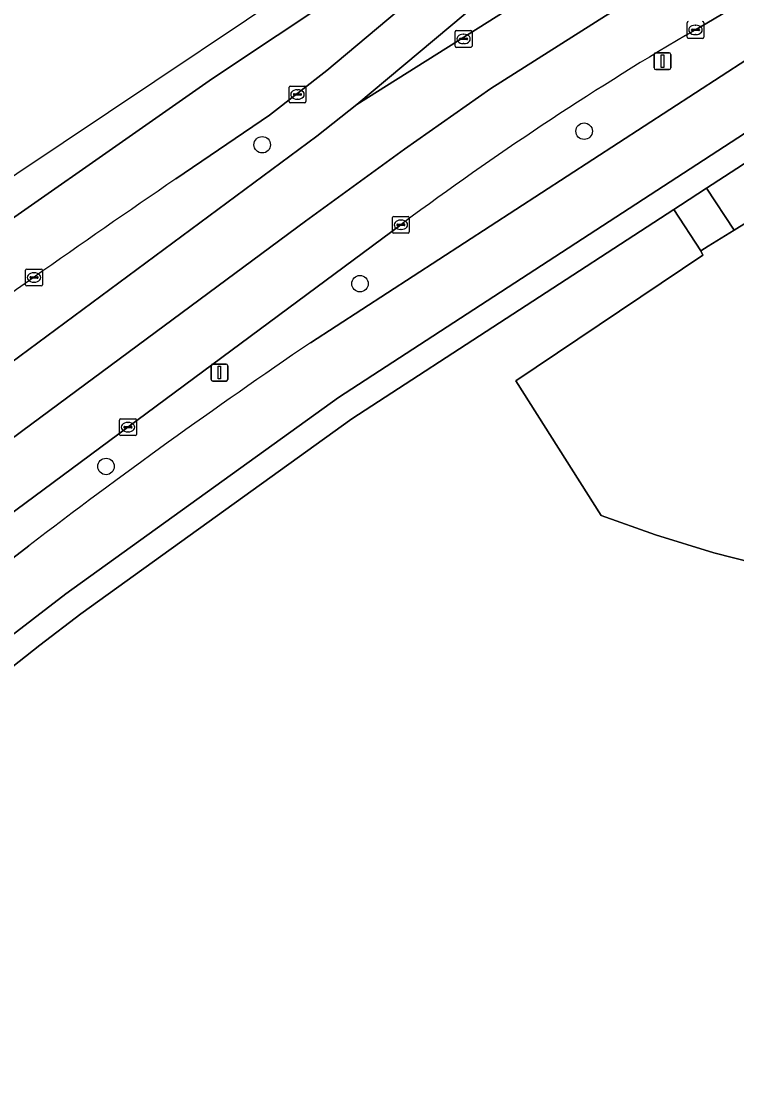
# Model space of a CAD drawing. Extents: x 158132 to 159664, y 385256 to 387218.
# Drawn here: x 158527.3 to 158569.7, y 386973.2 to 387037 of the extents above; entities that cross this region are included whole.
import ezdxf

# ---------------------------------------------------------------- set-up
doc = ezdxf.new("R2010")
doc.units = 0
for name, color, linetype in [('IMGEO_Berm_groen', 7, 'Continuous'), ('IMGEO_Boom', 7, 'Continuous'), ('IMGEO_Fietspad_gesloten', 7, 'Continuous'), ('IMGEO_Groenvoorziening', 7, 'Continuous'), ('IMGEO_Kolk', 7, 'Continuous'), ('IMGEO_Lichtmast', 7, 'Continuous'), ('IMGEO_Rijbaan_lokaal_open', 7, 'Continuous'), ('IMGEO_Rijbaan_regionaal_gesloten', 7, 'Continuous'), ('IMGEO_Rioolput', 7, 'Continuous'), ('IMGEO_Voetpad_gesloten', 7, 'Continuous')]:
    doc.layers.add(name, color=color, linetype=linetype)

msp = doc.modelspace()

# ---------------------------------------------------------------- linework, layer by layer
at = {"layer": 'IMGEO_Berm_groen'}
for points in [[(158591.691, 387047.993), (158627.156, 387068.604), (158617.156, 387065.84), (158599.21, 387055.303), (158581.897, 387045.137), (158567.262, 387036.494), (158566.678, 387036.17)], [(158563.009, 387048.947), (158561.289, 387047.503), (158552.017, 387039.672), (158545.409, 387034.084), (158541.996, 387031.44), (158536.451, 387027.658)], [(158500, 386996.975), (158500.564, 386997.41), (158504.059, 387000), (158504.766, 387000.524), (158544.808, 387030.197), (158547.175, 387032.064), (158565.598, 387047.521)], [(158544.435, 387017.934), (158571.822, 387035.735)], [(158549.967, 387025.067), (158549.792, 387024.935), (158533.609, 387012.927), (158517.559, 387001.038), (158516.162, 387000), (158509.203, 386994.832), (158505.453, 386992.046), (158504.836, 386991.611), (158500, 386987.852), (158498.408, 386986.619), (158489.733, 386979.641), (158489.561, 386979.5)], [(158520.067, 387000), (158527.735, 387005.892)]]:
    msp.add_lwpolyline(points, dxfattribs=at)
for centre, radius, start, end in [((158663.433, 386872.419), 190.2, 120.57724, 126.62389), ((158868.841, 386539.533), 590.549, 124.252983, 126.238447), ((158747.122, 386719.245), 360.967, 124.1603, 127.42878)]:
    msp.add_arc(centre, radius, start, end, dxfattribs=at)
at = {"layer": 'IMGEO_Boom'}
for centre in [(158560.657, 387030.486), (158541.57, 387029.682), (158547.366, 387021.439), (158532.307, 387010.597)]:
    msp.add_circle(centre, 0.489, dxfattribs=at)
at = {"layer": 'IMGEO_Fietspad_gesloten'}
for points in [[(158490.608, 386969.265), (158499.211, 386977.385), (158500, 386978.134), (158506.548, 386984.134), (158513.131, 386989.793), (158514.127, 386990.649), (158525.945, 387000), (158529.924, 387003.032), (158546.099, 387014.697), (158573.791, 387032.697), (158595.958, 387046.323), (158640.944, 387072.387), (158675.022, 387091.93), (158709.569, 387111.62)], [(158571.822, 387035.735), (158544.435, 387017.934)], [(158527.735, 387005.892), (158520.067, 387000), (158511.891, 386993.458), (158510.923, 386992.626), (158504.237, 386986.878), (158500, 386983.039), (158498.335, 386981.535), (158487.753, 386971.454)]]:
    msp.add_lwpolyline(points, dxfattribs=at)
msp.add_arc((158747.122, 386719.245), 360.967, 124.1603, 127.42878, dxfattribs=at)
at = {"layer": 'IMGEO_Groenvoorziening'}
msp.add_lwpolyline([(158567.917, 387027.106), (158569.559, 387024.621), (158571.433, 387025.779), (158576.888, 387016.901), (158579.815, 387018.756), (158572.64, 387030.179)], close=True, dxfattribs=at)
msp.add_lwpolyline([(158594.652, 386968.028), (158575.724, 386998.679), (158579.928, 387001.317), (158580.351, 387001.582), (158578.517, 387004.505), (158577.392, 387004.289), (158574.806, 387004.228), (158571.856, 387004.58), (158568.36, 387005.469), (158564.887, 387006.535), (158561.678, 387007.692), (158556.617, 387015.67), (158567.705, 387023.128), (158567.571, 387023.393), (158565.976, 387025.844), (158546.88, 387013.42), (158530.815, 387001.855), (158528.384, 387000), (158515.068, 386989.481), (158514.053, 386988.611), (158507.529, 386983.023), (158500.231, 386976.331), (158500, 386976.111), (158490.266, 386966.826)], dxfattribs=at)
at = {"layer": 'IMGEO_Kolk'}
for p, q in [((158566.761, 387036.068), (158566.761, 387036.92)), ((158567.02, 387036.488), (158567.02, 387036.5)), ((158567.458, 387036.451), (158567.06, 387036.451)), ((158567.063, 387036.537), (158567.461, 387036.537)), ((158567.249, 387036.774), (158567.274, 387036.774)), ((158567.504, 387036.5), (158567.504, 387036.488)), ((158567.762, 387036.92), (158567.762, 387036.068)), ((158567.688, 387035.994), (158566.836, 387035.994)), ((158567.272, 387036.214), (158567.247, 387036.214)), ((158543.16, 387032.239), (158543.16, 387033.091)), ((158543.235, 387033.165), (158544.087, 387033.165)), ((158543.419, 387032.659), (158543.419, 387032.671)), ((158543.857, 387032.622), (158543.459, 387032.622)), ((158543.462, 387032.708), (158543.86, 387032.708)), ((158543.648, 387032.945), (158543.673, 387032.945)), ((158543.903, 387032.671), (158543.903, 387032.659)), ((158544.161, 387033.091), (158544.161, 387032.239)), ((158544.087, 387032.165), (158543.235, 387032.165)), ((158543.671, 387032.385), (158543.646, 387032.385)), ((158549.292, 387024.509), (158549.292, 387025.361)), ((158549.367, 387025.435), (158550.219, 387025.435)), ((158549.551, 387024.929), (158549.551, 387024.941)), ((158549.594, 387024.978), (158549.992, 387024.978)), ((158549.78, 387025.215), (158549.805, 387025.215)), ((158550.035, 387024.941), (158550.035, 387024.929)), ((158550.293, 387025.361), (158550.293, 387024.509)), ((158550.219, 387024.435), (158549.367, 387024.435)), ((158549.989, 387024.892), (158549.591, 387024.892)), ((158549.803, 387024.655), (158549.778, 387024.655)), ((158527.538, 387021.381), (158527.538, 387022.233)), ((158527.613, 387022.307), (158528.465, 387022.307)), ((158527.797, 387021.801), (158527.797, 387021.813)), ((158528.235, 387021.764), (158527.837, 387021.764)), ((158527.84, 387021.85), (158528.238, 387021.85)), ((158528.026, 387022.087), (158528.051, 387022.087)), ((158528.281, 387021.813), (158528.281, 387021.801)), ((158528.539, 387022.233), (158528.539, 387021.381)), ((158528.465, 387021.307), (158527.613, 387021.307)), ((158528.049, 387021.527), (158528.024, 387021.527)), ((158533.183, 387013.426), (158534.035, 387013.426)), ((158533.108, 387012.5), (158533.108, 387013.352)), ((158533.367, 387012.92), (158533.367, 387012.932)), ((158533.805, 387012.883), (158533.407, 387012.883)), ((158533.41, 387012.969), (158533.808, 387012.969)), ((158533.596, 387013.206), (158533.621, 387013.206)), ((158533.851, 387012.932), (158533.851, 387012.92)), ((158534.109, 387013.352), (158534.109, 387012.5)), ((158534.035, 387012.426), (158533.183, 387012.426)), ((158533.619, 387012.646), (158533.594, 387012.646))]:
    msp.add_line(p, q, dxfattribs=at)
for points in [[(158566.761, 387036.068), (158566.761, 387036.92)], [(158567.762, 387036.92), (158567.762, 387036.068)], [(158567.688, 387035.994), (158566.836, 387035.994)], [(158543.16, 387032.239), (158543.16, 387033.091)], [(158543.235, 387033.165), (158544.087, 387033.165)], [(158544.161, 387033.091), (158544.161, 387032.239)], [(158544.087, 387032.165), (158543.235, 387032.165)], [(158549.292, 387024.509), (158549.292, 387025.361)], [(158549.367, 387025.435), (158550.219, 387025.435)], [(158550.293, 387025.361), (158550.293, 387024.509)], [(158550.219, 387024.435), (158549.367, 387024.435)], [(158527.538, 387021.381), (158527.538, 387022.233)], [(158527.613, 387022.307), (158528.465, 387022.307)], [(158528.539, 387022.233), (158528.539, 387021.381)], [(158528.465, 387021.307), (158527.613, 387021.307)], [(158533.183, 387013.426), (158534.035, 387013.426)], [(158533.108, 387012.5), (158533.108, 387013.352)], [(158534.109, 387013.352), (158534.109, 387012.5)], [(158534.035, 387012.426), (158533.183, 387012.426)]]:
    msp.add_lwpolyline(points, dxfattribs=at)
for centre, radius, start, end in [((158566.838, 387036.918), 0.0765, 91.55205, 178.44795), ((158566.838, 387036.918), 0.0765, 91.55205, 178.44795), ((158567.06, 387036.497), 0.0403, 85.87752, 175.75265), ((158567.057, 387036.487), 0.0366, 178.93798, 274.71019), ((158567.461, 387036.494), 0.043, 264.86636, 352.45326), ((158567.465, 387036.499), 0.0386, 1.73085, 96.63898), ((158567.686, 387036.918), 0.0765, 1.55205, 88.44795), ((158567.686, 387036.918), 0.0765, 1.55205, 88.44795), ((158566.838, 387036.07), 0.0765, 181.55205, 268.44795), ((158566.838, 387036.07), 0.0765, 181.55205, 268.44795), ((158567.686, 387036.07), 0.0765, 271.55205, 358.44795), ((158567.686, 387036.07), 0.0765, 271.55205, 358.44795), ((158543.237, 387033.089), 0.0765, 91.55205, 178.44795), ((158543.237, 387033.089), 0.0765, 91.55205, 178.44795), ((158543.459, 387032.668), 0.0403, 85.87752, 175.75265), ((158543.456, 387032.658), 0.0366, 178.93798, 274.71019), ((158543.86, 387032.665), 0.043, 264.86636, 352.45326), ((158543.864, 387032.67), 0.0386, 1.73085, 96.63898), ((158544.085, 387033.089), 0.0765, 1.55205, 88.44795), ((158544.085, 387033.089), 0.0765, 1.55205, 88.44795), ((158543.237, 387032.241), 0.0765, 181.55205, 268.44795), ((158543.237, 387032.241), 0.0765, 181.55205, 268.44795), ((158544.085, 387032.241), 0.0765, 271.55205, 358.44795), ((158544.085, 387032.241), 0.0765, 271.55205, 358.44795), ((158549.369, 387025.359), 0.0765, 91.55205, 178.44795), ((158549.369, 387025.359), 0.0765, 91.55205, 178.44795), ((158549.591, 387024.938), 0.0403, 85.87752, 175.75265), ((158549.588, 387024.928), 0.0366, 178.93798, 274.71019), ((158549.992, 387024.935), 0.043, 264.86636, 352.45326), ((158549.996, 387024.94), 0.0386, 1.73085, 96.63898), ((158550.217, 387025.359), 0.0765, 1.55205, 88.44795), ((158550.217, 387025.359), 0.0765, 1.55205, 88.44795), ((158549.369, 387024.511), 0.0765, 181.55205, 268.44795), ((158549.369, 387024.511), 0.0765, 181.55205, 268.44795), ((158550.217, 387024.511), 0.0765, 271.55205, 358.44795), ((158550.217, 387024.511), 0.0765, 271.55205, 358.44795), ((158527.615, 387022.231), 0.0765, 91.55205, 178.44795), ((158527.615, 387022.231), 0.0765, 91.55205, 178.44795), ((158527.837, 387021.81), 0.0403, 85.87752, 175.75265), ((158527.834, 387021.8), 0.0366, 178.93798, 274.71019), ((158528.238, 387021.807), 0.043, 264.86636, 352.45326), ((158528.242, 387021.812), 0.0386, 1.73085, 96.63898), ((158528.463, 387022.231), 0.0765, 1.55205, 88.44795), ((158528.463, 387022.231), 0.0765, 1.55205, 88.44795), ((158527.615, 387021.383), 0.0765, 181.55205, 268.44795), ((158527.615, 387021.383), 0.0765, 181.55205, 268.44795), ((158528.463, 387021.383), 0.0765, 271.55205, 358.44795), ((158528.463, 387021.383), 0.0765, 271.55205, 358.44795), ((158533.185, 387013.35), 0.0765, 91.55205, 178.44795), ((158533.185, 387013.35), 0.0765, 91.55205, 178.44795), ((158534.033, 387013.35), 0.0765, 1.55205, 88.44795), ((158534.033, 387013.35), 0.0765, 1.55205, 88.44795), ((158533.407, 387012.929), 0.0403, 85.87752, 175.75265), ((158533.404, 387012.919), 0.0366, 178.93798, 274.71019), ((158533.808, 387012.926), 0.043, 264.86636, 352.45326), ((158533.812, 387012.931), 0.0386, 1.73085, 96.63898), ((158533.185, 387012.502), 0.0765, 181.55205, 268.44795), ((158533.185, 387012.502), 0.0765, 181.55205, 268.44795), ((158534.033, 387012.502), 0.0765, 271.55205, 358.44795), ((158534.033, 387012.502), 0.0765, 271.55205, 358.44795)]:
    msp.add_arc(centre, radius, start, end, dxfattribs=at)
for centre, major_axis, ratio, start_param, end_param in [((158567.248, 387036.494), (-0.387, 0.002), 0.722429, 4.712389, 7.853982), ((158567.273, 387036.494), (-0.39, 0.002), 0.717154, 1.570796, 4.712389), ((158543.647, 387032.665), (-0.387, 0.002), 0.722429, 4.712389, 7.853982), ((158543.672, 387032.665), (-0.39, 0.002), 0.717154, 1.570796, 4.712389), ((158549.779, 387024.935), (-0.387, 0.002), 0.722429, 4.712389, 7.853982), ((158549.804, 387024.935), (-0.39, 0.002), 0.717154, 1.570796, 4.712389), ((158528.025, 387021.807), (-0.387, 0.002), 0.722429, 4.712389, 7.853982), ((158528.05, 387021.807), (-0.39, 0.002), 0.717154, 1.570796, 4.712389), ((158533.595, 387012.926), (-0.387, 0.002), 0.722429, 4.712389, 7.853982), ((158533.62, 387012.926), (-0.39, 0.002), 0.717154, 1.570796, 4.712389)]:
    msp.add_ellipse(centre, major_axis=major_axis, ratio=ratio, start_param=start_param, end_param=end_param, dxfattribs=at)
at = {"layer": 'IMGEO_Lichtmast'}
for p, q in [((158564.907, 387035.139), (158565.697, 387035.139)), ((158565.697, 387035.139), (158564.907, 387035.139)), ((158564.807, 387034.239), (158564.807, 387035.039)), ((158564.807, 387035.039), (158564.807, 387034.239)), ((158565.797, 387035.039), (158565.797, 387034.239)), ((158565.797, 387034.239), (158565.797, 387035.039)), ((158565.697, 387034.139), (158564.907, 387034.139)), ((158564.907, 387034.139), (158565.697, 387034.139)), ((158538.635, 387016.665), (158539.425, 387016.665)), ((158539.425, 387016.665), (158538.635, 387016.665)), ((158538.535, 387015.765), (158538.535, 387016.565)), ((158538.535, 387016.565), (158538.535, 387015.765)), ((158539.525, 387016.565), (158539.525, 387015.765)), ((158539.525, 387015.765), (158539.525, 387016.565)), ((158539.425, 387015.665), (158538.635, 387015.665)), ((158538.635, 387015.665), (158539.425, 387015.665))]:
    msp.add_line(p, q, dxfattribs=at)
for points in [[(158565.227, 387035.014), (158565.377, 387035.014), (158565.377, 387034.264), (158565.227, 387034.264), (158565.227, 387035.014)], [(158538.955, 387016.54), (158539.105, 387016.54), (158539.105, 387015.79), (158538.955, 387015.79), (158538.955, 387016.54)]]:
    msp.add_lwpolyline(points, dxfattribs=at)
for centre, start, end in [((158564.907, 387035.039), 90, 180), ((158564.907, 387035.039), 90, 180), ((158565.697, 387035.039), 0, 90), ((158565.697, 387035.039), 360, 90), ((158564.907, 387034.239), 180, 270), ((158564.907, 387034.239), 180, 270), ((158565.697, 387034.239), 270, 0), ((158565.697, 387034.239), 270, 0), ((158538.635, 387016.565), 90, 180), ((158538.635, 387016.565), 90, 180), ((158539.425, 387016.565), 0, 90), ((158539.425, 387016.565), 360, 90), ((158538.635, 387015.765), 180, 270), ((158538.635, 387015.765), 180, 270), ((158539.425, 387015.765), 270, 0), ((158539.425, 387015.765), 270, 0)]:
    msp.add_arc(centre, 0.1, start, end, dxfattribs=at)
at = {"layer": 'IMGEO_Rijbaan_lokaal_open'}
msp.add_lwpolyline([(158577.496, 387015.894), (158576.888, 387016.901), (158571.433, 387025.779), (158569.559, 387024.621), (158568.022, 387023.671), (158567.571, 387023.393), (158567.705, 387023.128), (158556.617, 387015.67), (158561.678, 387007.692), (158564.887, 387006.535), (158568.36, 387005.469), (158571.856, 387004.58), (158574.806, 387004.228), (158577.392, 387004.289), (158578.517, 387004.505), (158580.351, 387001.582), (158581.344, 387000), (158585.638, 386993.157), (158585.718, 386993.027), (158634.345, 386914.283)], dxfattribs=at)
at = {"layer": 'IMGEO_Rijbaan_regionaal_gesloten'}
for points in [[(158567.106, 387051.889), (158575.407, 387057.027), (158618.74, 387083.291), (158631.19, 387090.837), (158630.595, 387091.882), (158628.558, 387090.655), (158559.683, 387049.851), (158516.13, 387020.671), (158468.815, 386980.59), (158412.095, 386927.825), (158380.37, 386896.192)], [(158636.602, 387081.343), (158634.991, 387084.15), (158606.55, 387067.536), (158577.06, 387050.309), (158556.671, 387038.038), (158547.175, 387032.064), (158544.808, 387030.197), (158504.766, 387000.524), (158504.059, 387000), (158500.564, 386997.41), (158500, 386996.975)], [(158565.598, 387047.521), (158547.175, 387032.064), (158556.671, 387038.038), (158577.06, 387050.309), (158606.55, 387067.536), (158634.991, 387084.15)], [(158474.038, 386970.817), (158477.338, 386973.816), (158493.05, 386986.916), (158499.529, 386992.007), (158505.629, 386996.548), (158527.373, 387012.736), (158544.138, 387025.142), (158550.017, 387029.416), (158555.122, 387033.014), (158561.926, 387037.339), (158568.259, 387041.175), (158601.791, 387060.883), (158615.074, 387068.69), (158636.602, 387081.343)], [(158566.678, 387036.17), (158567.262, 387036.494), (158581.897, 387045.137), (158599.21, 387055.303), (158617.156, 387065.84), (158637.262, 387077.646), (158638.361, 387078.278), (158636.602, 387081.343), (158615.074, 387068.69), (158601.791, 387060.883), (158568.259, 387041.175), (158561.926, 387037.339), (158555.122, 387033.014), (158550.017, 387029.416), (158544.138, 387025.142), (158527.373, 387012.736), (158505.629, 386996.548), (158499.529, 386992.007), (158493.05, 386986.916), (158477.338, 386973.816), (158474.038, 386970.817)], [(158444.293, 386956.845), (158457.059, 386968.849), (158461.842, 386973.211), (158464.836, 386975.9), (158464.924, 386975.978), (158476.555, 386986.38), (158488.77, 386996.529), (158503.924, 387008.589), (158521.537, 387021.663), (158538.618, 387033.62), (158553.956, 387043.835), (158564.999, 387050.499)], [(158564.999, 387050.499), (158553.956, 387043.835), (158538.618, 387033.62), (158521.537, 387021.663), (158503.924, 387008.589), (158488.77, 386996.529), (158476.555, 386986.38), (158464.924, 386975.978)], [(158536.451, 387027.658), (158541.996, 387031.44), (158545.409, 387034.084), (158552.017, 387039.672), (158561.289, 387047.503), (158563.009, 387048.947)], [(158489.561, 386979.5), (158489.733, 386979.641), (158498.408, 386986.619), (158500, 386987.852), (158504.836, 386991.611), (158505.453, 386992.046), (158509.203, 386994.832), (158516.162, 387000), (158517.559, 387001.038), (158533.609, 387012.927), (158549.792, 387024.935), (158549.967, 387025.067)]]:
    msp.add_lwpolyline(points, dxfattribs=at)
for centre, radius, start, end in [((158663.433, 386872.419), 190.2, 120.57724, 126.62389), ((158868.841, 386539.533), 590.549, 124.252983, 126.238447)]:
    msp.add_arc(centre, radius, start, end, dxfattribs=at)
at = {"layer": 'IMGEO_Rioolput'}
for p, q in [((158553.009, 387035.534), (158553.009, 387036.386)), ((158553.084, 387036.46), (158553.936, 387036.46)), ((158554.01, 387036.386), (158554.01, 387035.534)), ((158553.268, 387035.954), (158553.268, 387035.966)), ((158553.706, 387035.917), (158553.308, 387035.917)), ((158553.311, 387036.003), (158553.709, 387036.003)), ((158553.497, 387036.24), (158553.522, 387036.24)), ((158553.752, 387035.966), (158553.752, 387035.954)), ((158553.936, 387035.46), (158553.084, 387035.46)), ((158553.52, 387035.68), (158553.495, 387035.68))]:
    msp.add_line(p, q, dxfattribs=at)
for points in [[(158553.009, 387035.534), (158553.009, 387036.386)], [(158553.084, 387036.46), (158553.936, 387036.46)], [(158554.01, 387036.386), (158554.01, 387035.534)], [(158553.936, 387035.46), (158553.084, 387035.46)]]:
    msp.add_lwpolyline(points, dxfattribs=at)
for centre, radius, start, end in [((158553.086, 387036.384), 0.0765, 91.55205, 178.44795), ((158553.086, 387036.384), 0.0765, 91.55205, 178.44795), ((158553.934, 387036.384), 0.0765, 1.55205, 88.44795), ((158553.934, 387036.384), 0.0765, 1.55205, 88.44795), ((158553.308, 387035.963), 0.0403, 85.87752, 175.75265), ((158553.305, 387035.953), 0.0366, 178.93798, 274.71019), ((158553.709, 387035.96), 0.043, 264.86636, 352.45326), ((158553.713, 387035.965), 0.0386, 1.73085, 96.63898), ((158553.086, 387035.536), 0.0765, 181.55205, 268.44795), ((158553.086, 387035.536), 0.0765, 181.55205, 268.44795), ((158553.934, 387035.536), 0.0765, 271.55205, 358.44795), ((158553.934, 387035.536), 0.0765, 271.55205, 358.44795)]:
    msp.add_arc(centre, radius, start, end, dxfattribs=at)
for centre, major_axis, ratio, start_param, end_param in [((158553.496, 387035.96), (-0.387, 0.002), 0.722429, 4.712389, 7.853982), ((158553.521, 387035.96), (-0.39, 0.002), 0.717154, 1.570796, 4.712389)]:
    msp.add_ellipse(centre, major_axis=major_axis, ratio=ratio, start_param=start_param, end_param=end_param, dxfattribs=at)
at = {"layer": 'IMGEO_Voetpad_gesloten'}
for points in [[(158774.247, 387147.156), (158777.849, 387149.117), (158796.652, 387159.485), (158826.074, 387175.671), (158824.96, 387177.231), (158823.804, 387176.598), (158776.889, 387150.893), (158732.48, 387123.894), (158722.886, 387118.521), (158715.758, 387114.904), (158709.569, 387111.62), (158675.022, 387091.93), (158640.944, 387072.387), (158595.958, 387046.323), (158573.791, 387032.697), (158546.099, 387014.697), (158529.924, 387003.032), (158525.945, 387000), (158514.127, 386990.649), (158513.131, 386989.793), (158506.548, 386984.134), (158500, 386978.134), (158499.211, 386977.385), (158490.608, 386969.265)], [(158490.266, 386966.826), (158500, 386976.111), (158500.231, 386976.331), (158507.529, 386983.023), (158514.053, 386988.611), (158515.068, 386989.481), (158528.384, 387000), (158530.815, 387001.855), (158546.88, 387013.42), (158565.976, 387025.844), (158566.368, 387026.099), (158567.917, 387027.106), (158572.64, 387030.179), (158574.561, 387031.328), (158596.687, 387045.001), (158644.089, 387072.48), (158644.611, 387071.596), (158658.366, 387079.32), (158658.738, 387078.625), (158659.554, 387079.092), (158659.165, 387079.773), (158676.28, 387089.711), (158679.065, 387091.306), (158713.234, 387110.714)]]:
    msp.add_lwpolyline(points, dxfattribs=at)
msp.add_lwpolyline([(158567.917, 387027.106), (158566.368, 387026.099), (158565.976, 387025.844), (158567.571, 387023.393), (158568.022, 387023.671), (158569.559, 387024.621)], close=True, dxfattribs=at)

doc.saveas('drawing.dxf')
